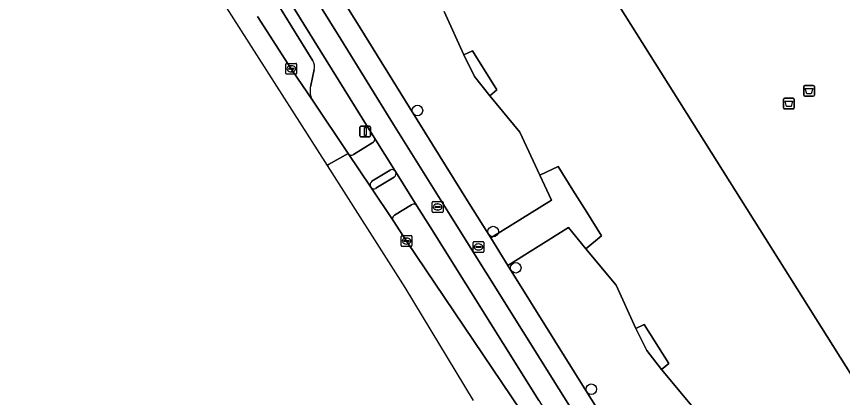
# Model space of a CAD drawing. Extents: x 160023 to 161302, y 384750 to 385707.
# Drawn here: x 160236.4 to 160313, y 384904.1 to 384939.4 of the extents above; entities that cross this region are included whole.
import ezdxf

# ---------------------------------------------------------------- set-up
doc = ezdxf.new("R2010")
doc.units = 0
for name, color, linetype in [('IMGEO_Afval_apart_plaats', 7, 'Continuous'), ('IMGEO_Berm_open', 7, 'Continuous'), ('IMGEO_Boom', 7, 'Continuous'), ('IMGEO_Brandkraan', 7, 'Continuous'), ('IMGEO_Erf', 7, 'Continuous'), ('IMGEO_Fietspad_gesloten', 7, 'Continuous'), ('IMGEO_Grasland_overig', 7, 'Continuous'), ('IMGEO_Groenvoorziening', 7, 'Continuous'), ('IMGEO_Kolk', 7, 'Continuous'), ('IMGEO_Lichtmast', 7, 'Continuous'), ('IMGEO_Pand', 7, 'Continuous'), ('IMGEO_Parkeervlak_open', 7, 'Continuous'), ('IMGEO_Rijbaan_regionaal_gesloten', 7, 'Continuous'), ('IMGEO_Rioolput', 7, 'Continuous'), ('IMGEO_Verkeerseiland_open', 7, 'Continuous'), ('IMGEO_Voetpad_open', 7, 'Continuous')]:
    doc.layers.add(name, color=color, linetype=linetype)

msp = doc.modelspace()

# ---------------------------------------------------------------- linework, layer by layer
at = {"layer": 'IMGEO_Afval_apart_plaats'}
for p, q in [((160309.372, 384932.1), (160309.372, 384932.9)), ((160309.372, 384932.9), (160309.372, 384932.1)), ((160309.472, 384933), (160310.262, 384933)), ((160310.262, 384933), (160309.472, 384933)), ((160310.362, 384932.9), (160310.362, 384932.1)), ((160310.362, 384932.1), (160310.362, 384932.9)), ((160307.502, 384930.925), (160307.502, 384931.725)), ((160307.502, 384931.725), (160307.502, 384930.925)), ((160307.602, 384931.825), (160308.392, 384931.825)), ((160308.392, 384931.825), (160307.602, 384931.825)), ((160308.492, 384931.725), (160308.492, 384930.925)), ((160308.492, 384930.925), (160308.492, 384931.725)), ((160310.262, 384932), (160309.472, 384932)), ((160309.472, 384932), (160310.262, 384932)), ((160308.392, 384930.825), (160307.602, 384930.825)), ((160307.602, 384930.825), (160308.392, 384930.825))]:
    msp.add_line(p, q, dxfattribs=at)
for points in [[(160309.515, 384932.714), (160310.219, 384932.714), (160310.07, 384932.244), (160309.664, 384932.244), (160309.515, 384932.714)], [(160307.645, 384931.539), (160308.349, 384931.539), (160308.2, 384931.069), (160307.794, 384931.069), (160307.645, 384931.539)]]:
    msp.add_lwpolyline(points, dxfattribs=at)
for centre, start, end in [((160309.472, 384932.9), 90, 180), ((160309.472, 384932.9), 90, 180), ((160310.262, 384932.9), 0, 90), ((160310.262, 384932.9), 360, 90), ((160307.602, 384931.725), 90, 180), ((160307.602, 384931.725), 90, 180), ((160308.392, 384931.725), 0, 90), ((160308.392, 384931.725), 360, 90), ((160309.472, 384932.1), 180, 270), ((160309.472, 384932.1), 180, 270), ((160310.262, 384932.1), 270, 0), ((160310.262, 384932.1), 270, 0), ((160307.602, 384930.925), 180, 270), ((160307.602, 384930.925), 180, 270), ((160308.392, 384930.925), 270, 0), ((160308.392, 384930.925), 270, 0)]:
    msp.add_arc(centre, 0.1, start, end, dxfattribs=at)
at = {"layer": 'IMGEO_Berm_open'}
for points in [[(160269.56, 384928.19), (160264.551, 384936.251), (160256.317, 384949.536), (160253.18, 384954.585), (160241.648, 384973.092), (160231.281, 384989.356)], [(160238.81, 384975.576), (160241.203, 384971.809), (160242.775, 384969.26), (160252.186, 384954.099), (160255.393, 384948.945), (160260.63, 384940.523), (160263.874, 384935.292)], [(160263.982, 384934.468), (160263.668, 384932.996)], [(160263.88, 384931.554), (160267.134, 384926.692)], [(160267.631, 384926.616), (160269.423, 384927.714)], [(160273.022, 384921.952), (160271.436, 384920.974)], [(160284.823, 384903.82), (160274.75, 384919.896), (160273.513, 384921.852)], [(160271.307, 384920.484), (160272.548, 384918.593), (160283.179, 384902.817), (160293.456, 384887.476), (160305.607, 384869.369), (160308.552, 384865.28)]]:
    msp.add_lwpolyline(points, dxfattribs=at)
for centre, radius, start, end in [((160262.96, 384934.753), 1.061, 344.41997, 30.51419), ((160265.351, 384932.507), 1.753, 163.79625, 212.93095), ((160269.26, 384928.019), 0.345, 298.14963, 29.73713), ((160267.422, 384926.909), 0.36, 217.0651, 305.54655), ((160273.218, 384921.657), 0.354, 33.38585, 123.59064), ((160271.61, 384920.666), 0.354, 119.47173, 211.02964)]:
    msp.add_arc(centre, radius, start, end, dxfattribs=at)
at = {"layer": 'IMGEO_Boom'}
for centre in [(160273.557, 384930.686), (160280.582, 384919.469), (160282.675, 384916.115), (160289.681, 384904.862)]:
    msp.add_circle(centre, 0.489, dxfattribs=at)
at = {"layer": 'IMGEO_Brandkraan'}
for p, q in [((160278.795, 384918.545), (160279.647, 384918.545)), ((160278.72, 384917.619), (160278.72, 384918.471)), ((160278.979, 384918.039), (160278.979, 384918.051)), ((160279.417, 384918.002), (160279.019, 384918.002)), ((160279.022, 384918.088), (160279.42, 384918.088)), ((160279.231, 384917.765), (160279.206, 384917.765)), ((160279.208, 384918.325), (160279.233, 384918.325)), ((160279.463, 384918.051), (160279.463, 384918.039)), ((160279.721, 384918.471), (160279.721, 384917.619)), ((160279.647, 384917.545), (160278.795, 384917.545))]:
    msp.add_line(p, q, dxfattribs=at)
for points in [[(160278.795, 384918.545), (160279.647, 384918.545)], [(160278.72, 384917.619), (160278.72, 384918.471)], [(160279.721, 384918.471), (160279.721, 384917.619)], [(160279.647, 384917.545), (160278.795, 384917.545)]]:
    msp.add_lwpolyline(points, dxfattribs=at)
for centre, radius, start, end in [((160278.797, 384918.469), 0.0765, 91.55205, 178.44795), ((160278.797, 384918.469), 0.0765, 91.55205, 178.44795), ((160279.645, 384918.469), 0.0765, 1.55205, 88.44795), ((160279.645, 384918.469), 0.0765, 1.55205, 88.44795), ((160279.019, 384918.048), 0.0403, 85.87752, 175.75265), ((160279.016, 384918.038), 0.0366, 178.93798, 274.71019), ((160279.42, 384918.045), 0.043, 264.86636, 352.45326), ((160279.424, 384918.05), 0.0386, 1.73085, 96.63898), ((160278.797, 384917.621), 0.0765, 181.55205, 268.44795), ((160278.797, 384917.621), 0.0765, 181.55205, 268.44795), ((160279.645, 384917.621), 0.0765, 271.55205, 358.44795), ((160279.645, 384917.621), 0.0765, 271.55205, 358.44795)]:
    msp.add_arc(centre, radius, start, end, dxfattribs=at)
for centre, major_axis, ratio, start_param, end_param in [((160279.207, 384918.045), (-0.387, 0.002), 0.722429, 4.712389, 7.853982), ((160279.232, 384918.045), (-0.39, 0.002), 0.717154, 1.570796, 4.712389)]:
    msp.add_ellipse(centre, major_axis=major_axis, ratio=ratio, start_param=start_param, end_param=end_param, dxfattribs=at)
at = {"layer": 'IMGEO_Erf'}
msp.add_lwpolyline([(160234.054, 384993.171), (160245.351, 384975.085), (160252.88, 384963.007), (160259.491, 384967.128), (160262.299, 384962.624), (160263.984, 384964.064), (160263.836, 384964.253), (160268.96, 384968.505), (160269.964, 384967.297), (160273.8, 384969.701), (160275.654, 384966.755), (160321.243, 384894.325), (160329.612, 384881.079), (160331.889, 384879.95), (160336.787, 384880.403), (160344.076, 384881.104), (160348.95, 384881.561), (160350.96, 384883.052), (160354.249, 384891.334), (160367.44, 384886.086), (160372.439, 384884.099)], dxfattribs=at)
msp.add_lwpolyline([(160289.255, 384921.265), (160287.977, 384923.305), (160286.617, 384925.484), (160284.906, 384924.682), (160285.977, 384922.391), (160280.356, 384918.876), (160281.945, 384916.336), (160287.555, 384919.844), (160289.178, 384917.88), (160290.641, 384919.076)], close=True, dxfattribs=at)
at = {"layer": 'IMGEO_Fietspad_gesloten'}
for points in [[(160231.281, 384989.356), (160241.648, 384973.092), (160253.18, 384954.585), (160256.317, 384949.536), (160264.551, 384936.251), (160269.56, 384928.19), (160271.528, 384925.038), (160273.513, 384921.852), (160274.75, 384919.896), (160284.823, 384903.82), (160294.674, 384888.14), (160307.002, 384868.457), (160308.907, 384865.615), (160310.649, 384866.871), (160308.666, 384869.834), (160286.666, 384904.899), (160276.581, 384920.983), (160271.338, 384929.392), (160266.446, 384937.299), (160258.128, 384950.66), (160255.043, 384955.663), (160243.51, 384974.152), (160232.122, 384992.018)], [(160273.513, 384921.852), (160271.528, 384925.038)], [(160271.414, 384924.516), (160269.717, 384923.475)], [(160269.225, 384923.592), (160271.307, 384920.484)], [(160271.436, 384920.974), (160273.022, 384921.952)]]:
    msp.add_lwpolyline(points, dxfattribs=at)
for centre, radius, start, end in [((160271.164, 384924.844), 0.412, 307.28911, 28.072), ((160269.541, 384923.827), 0.394, 216.66455, 296.58194), ((160273.218, 384921.657), 0.354, 33.38585, 123.59064), ((160271.61, 384920.666), 0.354, 119.47173, 211.02964)]:
    msp.add_arc(centre, radius, start, end, dxfattribs=at)
at = {"layer": 'IMGEO_Grasland_overig'}
for points in [[(160277.869, 384935.855), (160278.86, 384933.838), (160280.264, 384932.048), (160280.929, 384932.612), (160278.659, 384936.211)], [(160293.815, 384910.485), (160294.818, 384908.465), (160296.201, 384906.704), (160296.878, 384907.234), (160294.593, 384910.849)]]:
    msp.add_lwpolyline(points, close=True, dxfattribs=at)
at = {"layer": 'IMGEO_Groenvoorziening'}
for points in [[(160259.963, 384951.655), (160268.235, 384938.344), (160272.825, 384930.969), (160278.353, 384922.079), (160280.356, 384918.876), (160285.977, 384922.391), (160284.906, 384924.682), (160283.053, 384928.671), (160280.264, 384932.048), (160278.86, 384933.838), (160277.869, 384935.855), (160276.031, 384939.845)], [(160299.005, 384903.315), (160296.201, 384906.704), (160294.818, 384908.465), (160293.815, 384910.485), (160291.975, 384914.493), (160289.178, 384917.88), (160287.555, 384919.844), (160281.945, 384916.336), (160288.411, 384905.996), (160298.335, 384890.182)]]:
    msp.add_lwpolyline(points, dxfattribs=at)
at = {"layer": 'IMGEO_Kolk'}
for p, q in [((160261.359, 384934.123), (160261.359, 384934.975)), ((160261.434, 384935.049), (160262.286, 384935.049)), ((160261.661, 384934.592), (160262.059, 384934.592)), ((160261.847, 384934.829), (160261.872, 384934.829)), ((160262.36, 384934.975), (160262.36, 384934.123)), ((160262.286, 384934.049), (160261.434, 384934.049)), ((160261.618, 384934.543), (160261.618, 384934.555)), ((160262.056, 384934.506), (160261.658, 384934.506)), ((160261.87, 384934.269), (160261.845, 384934.269)), ((160262.102, 384934.555), (160262.102, 384934.543)), ((160272.048, 384918.167), (160272.048, 384919.019)), ((160272.123, 384919.093), (160272.975, 384919.093)), ((160272.307, 384918.587), (160272.307, 384918.599)), ((160272.745, 384918.55), (160272.347, 384918.55)), ((160272.35, 384918.636), (160272.748, 384918.636)), ((160272.536, 384918.873), (160272.561, 384918.873)), ((160272.791, 384918.599), (160272.791, 384918.587)), ((160273.049, 384919.019), (160273.049, 384918.167)), ((160272.975, 384918.093), (160272.123, 384918.093)), ((160272.559, 384918.313), (160272.534, 384918.313))]:
    msp.add_line(p, q, dxfattribs=at)
for points in [[(160261.359, 384934.123), (160261.359, 384934.975)], [(160261.434, 384935.049), (160262.286, 384935.049)], [(160262.36, 384934.975), (160262.36, 384934.123)], [(160262.286, 384934.049), (160261.434, 384934.049)], [(160272.048, 384918.167), (160272.048, 384919.019)], [(160272.123, 384919.093), (160272.975, 384919.093)], [(160273.049, 384919.019), (160273.049, 384918.167)], [(160272.975, 384918.093), (160272.123, 384918.093)]]:
    msp.add_lwpolyline(points, dxfattribs=at)
for centre, radius, start, end in [((160261.436, 384934.973), 0.0765, 91.55205, 178.44795), ((160261.436, 384934.973), 0.0765, 91.55205, 178.44795), ((160261.658, 384934.552), 0.0403, 85.87752, 175.75265), ((160262.063, 384934.554), 0.0386, 1.73085, 96.63898), ((160262.284, 384934.973), 0.0765, 1.55205, 88.44795), ((160262.284, 384934.973), 0.0765, 1.55205, 88.44795), ((160261.436, 384934.125), 0.0765, 181.55205, 268.44795), ((160261.436, 384934.125), 0.0765, 181.55205, 268.44795), ((160261.655, 384934.542), 0.0366, 178.93798, 274.71019), ((160262.059, 384934.549), 0.043, 264.86636, 352.45326), ((160262.284, 384934.125), 0.0765, 271.55205, 358.44795), ((160262.284, 384934.125), 0.0765, 271.55205, 358.44795), ((160272.125, 384919.017), 0.0765, 91.55205, 178.44795), ((160272.125, 384919.017), 0.0765, 91.55205, 178.44795), ((160272.347, 384918.596), 0.0403, 85.87752, 175.75265), ((160272.344, 384918.586), 0.0366, 178.93798, 274.71019), ((160272.748, 384918.593), 0.043, 264.86636, 352.45326), ((160272.752, 384918.598), 0.0386, 1.73085, 96.63898), ((160272.973, 384919.017), 0.0765, 1.55205, 88.44795), ((160272.973, 384919.017), 0.0765, 1.55205, 88.44795), ((160272.125, 384918.169), 0.0765, 181.55205, 268.44795), ((160272.125, 384918.169), 0.0765, 181.55205, 268.44795), ((160272.973, 384918.169), 0.0765, 271.55205, 358.44795), ((160272.973, 384918.169), 0.0765, 271.55205, 358.44795)]:
    msp.add_arc(centre, radius, start, end, dxfattribs=at)
for centre, major_axis, ratio, start_param, end_param in [((160261.846, 384934.549), (-0.387, 0.002), 0.722429, 4.712389, 7.853982), ((160261.871, 384934.549), (-0.39, 0.002), 0.717154, 1.570796, 4.712389), ((160272.535, 384918.593), (-0.387, 0.002), 0.722429, 4.712389, 7.853982), ((160272.56, 384918.593), (-0.39, 0.002), 0.717154, 1.570796, 4.712389)]:
    msp.add_ellipse(centre, major_axis=major_axis, ratio=ratio, start_param=start_param, end_param=end_param, dxfattribs=at)
at = {"layer": 'IMGEO_Lichtmast'}
for p, q in [((160268.322, 384929.24), (160269.112, 384929.24)), ((160269.112, 384929.24), (160268.322, 384929.24)), ((160268.222, 384928.34), (160268.222, 384929.14)), ((160268.222, 384929.14), (160268.222, 384928.34)), ((160269.212, 384929.14), (160269.212, 384928.34)), ((160269.212, 384928.34), (160269.212, 384929.14)), ((160269.112, 384928.24), (160268.322, 384928.24)), ((160268.322, 384928.24), (160269.112, 384928.24))]:
    msp.add_line(p, q, dxfattribs=at)
msp.add_lwpolyline([(160268.642, 384929.115), (160268.792, 384929.115), (160268.792, 384928.365), (160268.642, 384928.365), (160268.642, 384929.115)], dxfattribs=at)
for centre, start, end in [((160268.322, 384929.14), 90, 180), ((160268.322, 384929.14), 90, 180), ((160269.112, 384929.14), 0, 90), ((160269.112, 384929.14), 360, 90), ((160268.322, 384928.34), 180, 270), ((160268.322, 384928.34), 180, 270), ((160269.112, 384928.34), 270, 0), ((160269.112, 384928.34), 270, 0)]:
    msp.add_arc(centre, 0.1, start, end, dxfattribs=at)
at = {"layer": 'IMGEO_Pand'}
for points in [[(160321.243, 384894.325), (160275.654, 384966.755)], [(160276.031, 384939.845), (160277.869, 384935.855), (160278.659, 384936.211), (160280.929, 384932.612), (160280.264, 384932.048), (160283.053, 384928.671), (160284.906, 384924.682), (160286.617, 384925.484), (160287.977, 384923.305), (160289.255, 384921.265), (160290.641, 384919.076), (160289.178, 384917.88), (160291.975, 384914.493), (160293.815, 384910.485), (160294.593, 384910.849), (160296.878, 384907.234), (160296.201, 384906.704), (160299.005, 384903.315)]]:
    msp.add_lwpolyline(points, dxfattribs=at)
at = {"layer": 'IMGEO_Parkeervlak_open'}
for points in [[(160263.874, 384935.292), (160260.63, 384940.523), (160255.393, 384948.945), (160252.186, 384954.099), (160242.775, 384969.26)], [(160258.717, 384939.39), (160261.859, 384934.548), (160263.88, 384931.554)], [(160263.668, 384932.996), (160263.982, 384934.468)]]:
    msp.add_lwpolyline(points, dxfattribs=at)
for centre, radius, start, end in [((160262.96, 384934.753), 1.061, 344.41997, 30.51419), ((160265.351, 384932.507), 1.753, 163.79625, 212.93095)]:
    msp.add_arc(centre, radius, start, end, dxfattribs=at)
at = {"layer": 'IMGEO_Rijbaan_regionaal_gesloten'}
for points in [[(160219.09, 385001.449), (160216.552, 385006.733), (160215.645, 385008.618), (160213.772, 385012.433), (160208.493, 385023.251), (160207.565, 385024.999), (160206.973, 385026.006), (160196.09, 385043.376), (160186.525, 385058.661), (160185.018, 385061.084), (160184.812, 385061.414), (160182.846, 385060.226), (160205.151, 385026.253), (160218.895, 384998.23), (160243.406, 384959.7), (160265.177, 384925.604)], [(160265.177, 384925.604), (160265.324, 384925.686), (160267.134, 384926.692), (160263.88, 384931.554), (160261.859, 384934.548), (160258.717, 384939.39)], [(160308.552, 384865.28), (160305.607, 384869.369), (160293.456, 384887.476), (160283.179, 384902.817), (160272.548, 384918.593), (160271.307, 384920.484), (160269.225, 384923.592), (160267.134, 384926.692), (160265.324, 384925.686), (160265.177, 384925.604), (160272.398, 384914.296), (160278.721, 384903.829)]]:
    msp.add_lwpolyline(points, dxfattribs=at)
at = {"layer": 'IMGEO_Rioolput'}
for p, q in [((160274.933, 384921.324), (160274.933, 384922.176)), ((160275.008, 384922.25), (160275.86, 384922.25)), ((160275.192, 384921.744), (160275.192, 384921.756)), ((160275.63, 384921.707), (160275.232, 384921.707)), ((160275.235, 384921.793), (160275.633, 384921.793)), ((160275.421, 384922.03), (160275.446, 384922.03)), ((160275.676, 384921.756), (160275.676, 384921.744)), ((160275.934, 384922.176), (160275.934, 384921.324)), ((160275.86, 384921.25), (160275.008, 384921.25)), ((160275.444, 384921.47), (160275.419, 384921.47))]:
    msp.add_line(p, q, dxfattribs=at)
for points in [[(160274.933, 384921.324), (160274.933, 384922.176)], [(160275.008, 384922.25), (160275.86, 384922.25)], [(160275.934, 384922.176), (160275.934, 384921.324)], [(160275.86, 384921.25), (160275.008, 384921.25)]]:
    msp.add_lwpolyline(points, dxfattribs=at)
for centre, radius, start, end in [((160275.01, 384922.174), 0.0765, 91.55205, 178.44795), ((160275.01, 384922.174), 0.0765, 91.55205, 178.44795), ((160275.232, 384921.753), 0.0403, 85.87752, 175.75265), ((160275.229, 384921.743), 0.0366, 178.93798, 274.71019), ((160275.633, 384921.75), 0.043, 264.86636, 352.45326), ((160275.637, 384921.755), 0.0386, 1.73085, 96.63898), ((160275.858, 384922.174), 0.0765, 1.55205, 88.44795), ((160275.858, 384922.174), 0.0765, 1.55205, 88.44795), ((160275.01, 384921.326), 0.0765, 181.55205, 268.44795), ((160275.01, 384921.326), 0.0765, 181.55205, 268.44795), ((160275.858, 384921.326), 0.0765, 271.55205, 358.44795), ((160275.858, 384921.326), 0.0765, 271.55205, 358.44795)]:
    msp.add_arc(centre, radius, start, end, dxfattribs=at)
for centre, major_axis, ratio, start_param, end_param in [((160275.42, 384921.75), (-0.387, 0.002), 0.722429, 4.712389, 7.853982), ((160275.445, 384921.75), (-0.39, 0.002), 0.717154, 1.570796, 4.712389)]:
    msp.add_ellipse(centre, major_axis=major_axis, ratio=ratio, start_param=start_param, end_param=end_param, dxfattribs=at)
at = {"layer": 'IMGEO_Verkeerseiland_open'}
for points in [[(160271.027, 384925.16), (160269.344, 384924.127)], [(160269.717, 384923.475), (160271.414, 384924.516)]]:
    msp.add_lwpolyline(points, dxfattribs=at)
for centre, radius, start, end in [((160271.212, 384924.832), 0.377, 33.14955, 119.47866), ((160271.164, 384924.844), 0.412, 307.28911, 28.072), ((160269.603, 384923.789), 0.426, 127.42264, 207.49706), ((160269.541, 384923.827), 0.394, 216.66455, 296.58194)]:
    msp.add_arc(centre, radius, start, end, dxfattribs=at)
at = {"layer": 'IMGEO_Voetpad_open'}
for points in [[(160176.203, 385084.989), (160171.885, 385091.874), (160170.064, 385090.861), (160174.431, 385083.884), (160183.197, 385069.864), (160225.662, 385002.126), (160227.021, 385000), (160232.122, 384992.018), (160243.51, 384974.152), (160255.043, 384955.663), (160258.128, 384950.66), (160266.446, 384937.299), (160271.338, 384929.392), (160276.581, 384920.983), (160286.666, 384904.899), (160308.666, 384869.834), (160310.649, 384866.871)], [(160310.425, 384870.955), (160298.335, 384890.182), (160288.411, 384905.996), (160281.945, 384916.336), (160280.356, 384918.876), (160278.353, 384922.079), (160272.825, 384930.969), (160268.235, 384938.344), (160259.963, 384951.655), (160256.796, 384956.724), (160252.88, 384963.007), (160245.351, 384975.085), (160234.054, 384993.171), (160230.525, 384998.779), (160229.757, 385000), (160229.624, 385000.211), (160229.399, 385000.078), (160223.042, 385010.201), (160223.017, 385010.241), (160209.445, 385031.878), (160189.153, 385064.306), (160187.011, 385067.73), (160184.981, 385070.974), (160176.203, 385084.989)], [(160269.423, 384927.714), (160267.631, 384926.616)], [(160271.528, 384925.038), (160269.56, 384928.19)], [(160267.134, 384926.692), (160269.225, 384923.592)], [(160269.344, 384924.127), (160271.027, 384925.16)]]:
    msp.add_lwpolyline(points, dxfattribs=at)
for centre, radius, start, end in [((160269.26, 384928.019), 0.345, 298.14963, 29.73713), ((160267.422, 384926.909), 0.36, 217.0651, 305.54655), ((160271.212, 384924.832), 0.377, 33.14955, 119.47866), ((160269.603, 384923.789), 0.426, 127.42264, 207.49706)]:
    msp.add_arc(centre, radius, start, end, dxfattribs=at)

doc.saveas('drawing.dxf')
